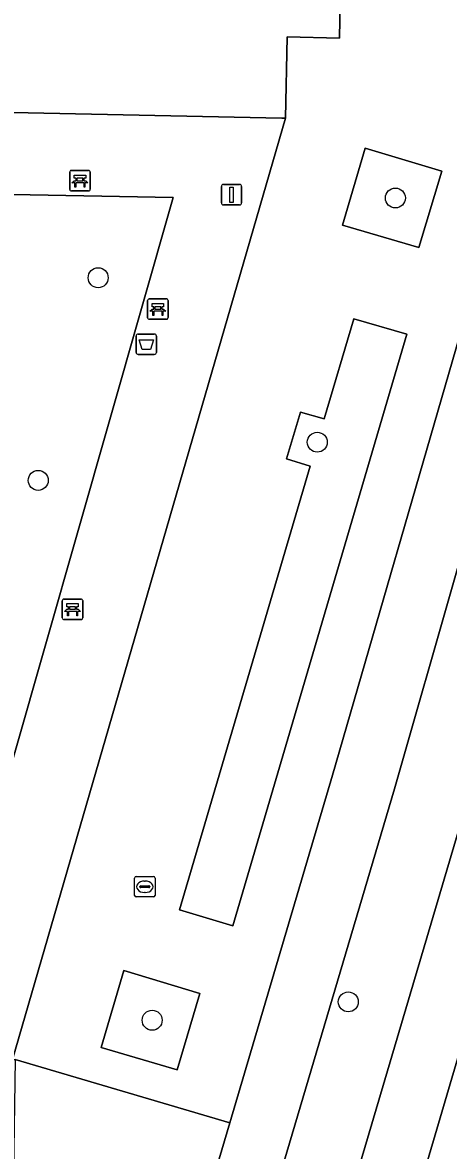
# Model space of a CAD drawing. Extents: x 159817 to 160765, y 380688 to 381638.
# Drawn here: x 160512.7 to 160533.6, y 381258.6 to 381313.8 of the extents above; entities that cross this region are included whole.
import ezdxf

# ---------------------------------------------------------------- set-up
doc = ezdxf.new("R2010")
doc.units = 0
for name, color, linetype in [('IMGEO_Afvalbak', 7, 'Continuous'), ('IMGEO_Bank', 7, 'Continuous'), ('IMGEO_Berm_groen', 7, 'Continuous'), ('IMGEO_Boom', 7, 'Continuous'), ('IMGEO_Fietspad_gesloten', 7, 'Continuous'), ('IMGEO_Groenvoorziening', 7, 'Continuous'), ('IMGEO_Haag', 7, 'Continuous'), ('IMGEO_Lichtmast', 7, 'Continuous'), ('IMGEO_Pand', 7, 'Continuous'), ('IMGEO_Rijbaan_regionaal_gesloten', 7, 'Continuous'), ('IMGEO_Rioolput', 7, 'Continuous'), ('IMGEO_Voetpad_open', 7, 'Continuous')]:
    doc.layers.add(name, color=color, linetype=linetype)

msp = doc.modelspace()

# ---------------------------------------------------------------- linework, layer by layer
at = {"layer": 'IMGEO_Afvalbak'}
for p, q in [((160518.301, 381297.686), (160518.301, 381298.486)), ((160518.301, 381298.486), (160518.301, 381297.686)), ((160518.401, 381298.586), (160519.191, 381298.586)), ((160519.191, 381298.586), (160518.401, 381298.586)), ((160519.291, 381298.486), (160519.291, 381297.686)), ((160519.291, 381297.686), (160519.291, 381298.486)), ((160519.191, 381297.586), (160518.401, 381297.586)), ((160518.401, 381297.586), (160519.191, 381297.586))]:
    msp.add_line(p, q, dxfattribs=at)
msp.add_lwpolyline([(160518.444, 381298.3), (160519.148, 381298.3), (160518.999, 381297.83), (160518.593, 381297.83), (160518.444, 381298.3)], dxfattribs=at)
for centre, start, end in [((160518.401, 381298.486), 90, 180), ((160518.401, 381298.486), 90, 180), ((160519.191, 381298.486), 0, 90), ((160519.191, 381298.486), 360, 90), ((160518.401, 381297.686), 180, 270), ((160518.401, 381297.686), 180, 270), ((160519.191, 381297.686), 270, 0), ((160519.191, 381297.686), 270, 0)]:
    msp.add_arc(centre, 0.1, start, end, dxfattribs=at)
at = {"layer": 'IMGEO_Bank'}
for p, q in [((160515.053, 381305.666), (160515.053, 381306.507)), ((160515.053, 381306.507), (160515.053, 381305.666)), ((160515.128, 381306.591), (160515.969, 381306.591)), ((160515.969, 381306.591), (160515.128, 381306.591)), ((160516.053, 381306.516), (160516.053, 381305.675)), ((160516.053, 381305.675), (160516.053, 381306.516)), ((160515.75, 381305.989), (160515.357, 381305.989)), ((160515.362, 381306.097), (160515.362, 381306.203)), ((160515.406, 381306.203), (160515.406, 381306.097)), ((160515.694, 381306.209), (160515.412, 381306.209)), ((160515.412, 381306.091), (160515.694, 381306.091)), ((160515.7, 381306.097), (160515.7, 381306.203)), ((160515.744, 381306.203), (160515.744, 381306.097)), ((160515.978, 381305.591), (160515.137, 381305.591)), ((160515.137, 381305.591), (160515.978, 381305.591)), ((160518.939, 381300.306), (160519.78, 381300.306)), ((160519.78, 381300.306), (160518.939, 381300.306)), ((160518.864, 381299.381), (160518.864, 381300.222)), ((160518.864, 381300.222), (160518.864, 381299.381)), ((160519.173, 381299.812), (160519.173, 381299.918)), ((160519.217, 381299.918), (160519.217, 381299.812)), ((160519.505, 381299.924), (160519.223, 381299.924)), ((160519.223, 381299.806), (160519.505, 381299.806)), ((160519.511, 381299.812), (160519.511, 381299.918)), ((160519.555, 381299.918), (160519.555, 381299.812)), ((160519.864, 381300.231), (160519.864, 381299.39)), ((160519.864, 381299.39), (160519.864, 381300.231)), ((160519.789, 381299.306), (160518.948, 381299.306)), ((160518.948, 381299.306), (160519.789, 381299.306)), ((160519.561, 381299.704), (160519.168, 381299.704)), ((160514.69, 381284.685), (160514.69, 381285.526)), ((160514.69, 381285.526), (160514.69, 381284.685)), ((160514.765, 381285.61), (160515.606, 381285.61)), ((160515.606, 381285.61), (160514.765, 381285.61)), ((160515.69, 381285.535), (160515.69, 381284.694)), ((160515.69, 381284.694), (160515.69, 381285.535)), ((160515.387, 381285.008), (160514.994, 381285.008)), ((160514.999, 381285.116), (160514.999, 381285.222)), ((160515.043, 381285.222), (160515.043, 381285.116)), ((160515.331, 381285.228), (160515.049, 381285.228)), ((160515.049, 381285.11), (160515.331, 381285.11)), ((160515.337, 381285.116), (160515.337, 381285.222)), ((160515.381, 381285.222), (160515.381, 381285.116)), ((160515.615, 381284.61), (160514.774, 381284.61)), ((160514.774, 381284.61), (160515.615, 381284.61))]:
    msp.add_line(p, q, dxfattribs=at)
for points in [[(160515.356, 381306.209), (160515.27, 381306.209), (160515.27, 381306.37), (160515.833, 381306.37), (160515.833, 381306.209), (160515.75, 381306.209)], [(160515.3, 381305.989), (160515.158, 381305.989), (160515.27, 381306.091), (160515.356, 381306.091)], [(160515.35, 381305.982), (160515.35, 381305.775), (160515.307, 381305.775), (160515.307, 381305.982)], [(160515.75, 381306.091), (160515.833, 381306.091), (160515.945, 381305.989), (160515.806, 381305.989)], [(160515.8, 381305.982), (160515.8, 381305.775), (160515.756, 381305.775), (160515.756, 381305.982)], [(160519.111, 381299.704), (160518.969, 381299.704), (160519.081, 381299.806), (160519.167, 381299.806)], [(160519.167, 381299.924), (160519.081, 381299.924), (160519.081, 381300.085), (160519.644, 381300.085), (160519.644, 381299.924), (160519.561, 381299.924)], [(160519.561, 381299.806), (160519.644, 381299.806), (160519.756, 381299.704), (160519.617, 381299.704)], [(160519.161, 381299.697), (160519.161, 381299.49), (160519.118, 381299.49), (160519.118, 381299.697)], [(160519.611, 381299.697), (160519.611, 381299.49), (160519.567, 381299.49), (160519.567, 381299.697)], [(160514.993, 381285.228), (160514.907, 381285.228), (160514.907, 381285.389), (160515.47, 381285.389), (160515.47, 381285.228), (160515.387, 381285.228)], [(160514.937, 381285.008), (160514.795, 381285.008), (160514.907, 381285.11), (160514.993, 381285.11)], [(160514.987, 381285.001), (160514.987, 381284.794), (160514.944, 381284.794), (160514.944, 381285.001)], [(160515.387, 381285.11), (160515.47, 381285.11), (160515.582, 381285.008), (160515.443, 381285.008)], [(160515.437, 381285.001), (160515.437, 381284.794), (160515.393, 381284.794), (160515.393, 381285.001)]]:
    msp.add_lwpolyline(points, dxfattribs=at)
for centre, radius, start, end in [((160515.131, 381306.513), 0.0779, 92.4484, 184.2845), ((160515.131, 381306.513), 0.0779, 92.4484, 184.2845), ((160515.975, 381306.513), 0.0779, 2.4484, 94.2845), ((160515.975, 381306.513), 0.0779, 2.4484, 94.2845), ((160515.3, 381305.982), 0.00671, 2.8957, 87.1043), ((160515.357, 381305.982), 0.00671, 92.8957, 177.1043), ((160515.355, 381306.202), 0.00671, 2.8957, 87.1043), ((160515.355, 381306.098), 0.00671, 272.8957, 357.1043), ((160515.412, 381306.202), 0.00671, 92.8957, 177.1043), ((160515.412, 381306.098), 0.00671, 182.8957, 267.1043), ((160515.694, 381306.202), 0.00671, 2.8957, 87.1043), ((160515.694, 381306.098), 0.00671, 272.8957, 357.1043), ((160515.751, 381306.202), 0.00671, 92.8957, 177.1043), ((160515.751, 381306.098), 0.00671, 182.8957, 267.1043), ((160515.749, 381305.982), 0.00671, 2.8957, 87.1043), ((160515.806, 381305.982), 0.00671, 92.8957, 177.1043), ((160515.131, 381305.669), 0.0779, 182.4484, 274.2845), ((160515.131, 381305.669), 0.0779, 182.4484, 274.2845), ((160515.975, 381305.669), 0.0779, 272.4484, 4.2845), ((160515.975, 381305.669), 0.0779, 272.4484, 4.2845), ((160518.942, 381300.228), 0.0779, 92.4484, 184.2845), ((160518.942, 381300.228), 0.0779, 92.4484, 184.2845), ((160519.786, 381300.228), 0.0779, 2.4484, 94.2845), ((160519.786, 381300.228), 0.0779, 2.4484, 94.2845), ((160519.166, 381299.917), 0.00671, 2.8957, 87.1043), ((160519.166, 381299.813), 0.00671, 272.8957, 357.1043), ((160519.223, 381299.917), 0.00671, 92.8957, 177.1043), ((160519.223, 381299.813), 0.00671, 182.8957, 267.1043), ((160519.505, 381299.917), 0.00671, 2.8957, 87.1043), ((160519.505, 381299.813), 0.00671, 272.8957, 357.1043), ((160519.562, 381299.917), 0.00671, 92.8957, 177.1043), ((160519.562, 381299.813), 0.00671, 182.8957, 267.1043), ((160518.942, 381299.384), 0.0779, 182.4484, 274.2845), ((160518.942, 381299.384), 0.0779, 182.4484, 274.2845), ((160519.111, 381299.697), 0.00671, 2.8957, 87.1043), ((160519.168, 381299.697), 0.00671, 92.8957, 177.1043), ((160519.56, 381299.697), 0.00671, 2.8957, 87.1043), ((160519.617, 381299.697), 0.00671, 92.8957, 177.1043), ((160519.786, 381299.384), 0.0779, 272.4484, 4.2845), ((160519.786, 381299.384), 0.0779, 272.4484, 4.2845), ((160514.768, 381285.532), 0.0779, 92.4484, 184.2845), ((160514.768, 381285.532), 0.0779, 92.4484, 184.2845), ((160515.612, 381285.532), 0.0779, 2.4484, 94.2845), ((160515.612, 381285.532), 0.0779, 2.4484, 94.2845), ((160514.937, 381285.001), 0.00671, 2.8957, 87.1043), ((160514.994, 381285.001), 0.00671, 92.8957, 177.1043), ((160514.992, 381285.221), 0.00671, 2.8957, 87.1043), ((160514.992, 381285.117), 0.00671, 272.8957, 357.1043), ((160515.049, 381285.221), 0.00671, 92.8957, 177.1043), ((160515.049, 381285.117), 0.00671, 182.8957, 267.1043), ((160515.331, 381285.221), 0.00671, 2.8957, 87.1043), ((160515.331, 381285.117), 0.00671, 272.8957, 357.1043), ((160515.388, 381285.221), 0.00671, 92.8957, 177.1043), ((160515.388, 381285.117), 0.00671, 182.8957, 267.1043), ((160515.386, 381285.001), 0.00671, 2.8957, 87.1043), ((160515.443, 381285.001), 0.00671, 92.8957, 177.1043), ((160514.768, 381284.688), 0.0779, 182.4484, 274.2845), ((160514.768, 381284.688), 0.0779, 182.4484, 274.2845), ((160515.612, 381284.688), 0.0779, 272.4484, 4.2845), ((160515.612, 381284.688), 0.0779, 272.4484, 4.2845)]:
    msp.add_arc(centre, radius, start, end, dxfattribs=at)
at = {"layer": 'IMGEO_Berm_groen'}
for points in [[(160493.697, 381137.696), (160495.869, 381145.045), (160500, 381159.024), (160505.316, 381177.021), (160511.125, 381196.73), (160516.922, 381216.342), (160526.897, 381250), (160528.594, 381255.728), (160534.393, 381275.382), (160539.811, 381294.152), (160545.897, 381314.788), (160551.381, 381333.543), (160555.147, 381346.252)], [(160550.217, 381342.326), (160536.904, 381297.216), (160530.941, 381276.33), (160523.143, 381250), (160504.355, 381186.559), (160500, 381171.788), (160492.421, 381146.083), (160490.171, 381138.451), (160457.589, 381027.726), (160455.791, 381022.103)]]:
    msp.add_lwpolyline(points, dxfattribs=at)
at = {"layer": 'IMGEO_Boom'}
for centre in [(160530.981, 381305.245), (160516.444, 381301.342), (160527.163, 381293.29), (160513.512, 381291.423), (160528.679, 381265.893), (160519.086, 381264.995)]:
    msp.add_circle(centre, 0.489, dxfattribs=at)
at = {"layer": 'IMGEO_Fietspad_gesloten'}
for points in [[(160553.057, 381352.663), (160549.41, 381350.864), (160547.841, 381345.046), (160534.113, 381298.458), (160527.9, 381276.994), (160522.877, 381259.975), (160519.933, 381250), (160519.715, 381249.262), (160501.455, 381187.47), (160500, 381182.537), (160489.508, 381146.96), (160492.421, 381146.083), (160500, 381171.788), (160504.355, 381186.559), (160523.143, 381250)], [(160523.143, 381250), (160530.941, 381276.33), (160536.904, 381297.216), (160550.217, 381342.326)]]:
    msp.add_lwpolyline(points, dxfattribs=at)
at = {"layer": 'IMGEO_Groenvoorziening'}
for points in [[(160533.26, 381306.562), (160529.508, 381307.676), (160528.388, 381303.915), (160532.133, 381302.816)], [(160520.119, 381305.275), (160500, 381305.644), (160489.002, 381267.491), (160500, 381267.286), (160509.218, 381267.114)], [(160531.534, 381298.587), (160528.942, 381299.336), (160527.503, 381294.438), (160526.342, 381294.761), (160525.662, 381292.471), (160526.817, 381292.117), (160520.424, 381270.393), (160523.033, 381269.612)], [(160521.409, 381266.307), (160517.697, 381267.422), (160516.594, 381263.667), (160520.31, 381262.559)]]:
    msp.add_lwpolyline(points, close=True, dxfattribs=at)
at = {"layer": 'IMGEO_Haag'}
msp.add_lwpolyline([(160531.534, 381298.587), (160528.942, 381299.336), (160527.503, 381294.438), (160526.342, 381294.761), (160525.662, 381292.471), (160526.817, 381292.117), (160520.424, 381270.393), (160523.033, 381269.612)], close=True, dxfattribs=at)
at = {"layer": 'IMGEO_Lichtmast'}
for p, q in [((160522.57, 381305.907), (160523.36, 381305.907)), ((160523.36, 381305.907), (160522.57, 381305.907)), ((160522.47, 381305.007), (160522.47, 381305.807)), ((160522.47, 381305.807), (160522.47, 381305.007)), ((160523.46, 381305.807), (160523.46, 381305.007)), ((160523.46, 381305.007), (160523.46, 381305.807)), ((160523.36, 381304.907), (160522.57, 381304.907)), ((160522.57, 381304.907), (160523.36, 381304.907))]:
    msp.add_line(p, q, dxfattribs=at)
msp.add_lwpolyline([(160522.89, 381305.782), (160523.04, 381305.782), (160523.04, 381305.032), (160522.89, 381305.032), (160522.89, 381305.782)], dxfattribs=at)
for centre, start, end in [((160522.57, 381305.807), 90, 180), ((160522.57, 381305.807), 90, 180), ((160523.36, 381305.807), 0, 90), ((160523.36, 381305.807), 360, 90), ((160522.57, 381305.007), 180, 270), ((160522.57, 381305.007), 180, 270), ((160523.36, 381305.007), 270, 0), ((160523.36, 381305.007), 270, 0)]:
    msp.add_arc(centre, 0.1, start, end, dxfattribs=at)
at = {"layer": 'IMGEO_Pand'}
msp.add_lwpolyline([(160475.988, 381310.175), (160490.721, 381309.871), (160500, 381309.679), (160510.68, 381309.458), (160525.423, 381309.154), (160525.612, 381309.15), (160525.694, 381313.129), (160528.243, 381313.076), (160528.354, 381318.474)], dxfattribs=at)
at = {"layer": 'IMGEO_Rijbaan_regionaal_gesloten'}
msp.add_lwpolyline([(160555.147, 381346.252), (160551.381, 381333.543), (160545.897, 381314.788), (160539.811, 381294.152), (160534.393, 381275.382), (160528.594, 381255.728), (160526.897, 381250), (160516.922, 381216.342), (160511.125, 381196.73), (160505.316, 381177.021), (160500, 381159.024), (160495.869, 381145.045), (160498.994, 381144.105), (160559.769, 381350.636), (160561.393, 381356.646)], dxfattribs=at)
msp.add_lwpolyline([(160557.917, 381332.651), (160562.989, 381349.916), (160564.749, 381355.905), (160561.393, 381356.646), (160559.769, 381350.636), (160498.994, 381144.105), (160502.119, 381143.165), (160533.676, 381250), (160541.073, 381275.043)], close=True, dxfattribs=at)
at = {"layer": 'IMGEO_Rioolput'}
for p, q in [((160518.226, 381271.103), (160518.226, 381271.955)), ((160518.301, 381272.029), (160519.153, 381272.029)), ((160518.714, 381271.809), (160518.739, 381271.809)), ((160519.227, 381271.955), (160519.227, 381271.103)), ((160519.153, 381271.029), (160518.301, 381271.029)), ((160518.485, 381271.523), (160518.485, 381271.535)), ((160518.923, 381271.486), (160518.525, 381271.486)), ((160518.528, 381271.572), (160518.926, 381271.572)), ((160518.737, 381271.249), (160518.712, 381271.249)), ((160518.969, 381271.535), (160518.969, 381271.523))]:
    msp.add_line(p, q, dxfattribs=at)
for points in [[(160518.226, 381271.103), (160518.226, 381271.955)], [(160518.301, 381272.029), (160519.153, 381272.029)], [(160519.227, 381271.955), (160519.227, 381271.103)], [(160519.153, 381271.029), (160518.301, 381271.029)]]:
    msp.add_lwpolyline(points, dxfattribs=at)
for centre, radius, start, end in [((160518.303, 381271.953), 0.0765, 91.552, 178.448), ((160518.303, 381271.953), 0.0765, 91.552, 178.448), ((160519.151, 381271.953), 0.0765, 1.552, 88.448), ((160519.151, 381271.953), 0.0765, 1.552, 88.448), ((160518.303, 381271.105), 0.0765, 181.552, 268.448), ((160518.303, 381271.105), 0.0765, 181.552, 268.448), ((160518.525, 381271.532), 0.0403, 85.8775, 175.7526), ((160518.522, 381271.522), 0.0366, 178.938, 274.7102), ((160518.926, 381271.529), 0.043, 264.8664, 352.4533), ((160518.93, 381271.534), 0.0386, 1.7309, 96.639), ((160519.151, 381271.105), 0.0765, 271.552, 358.448), ((160519.151, 381271.105), 0.0765, 271.552, 358.448)]:
    msp.add_arc(centre, radius, start, end, dxfattribs=at)
for centre, major_axis, ratio, start_param, end_param in [((160518.713, 381271.529), (-0.387, 0.002), 0.722429, 4.712389, 7.853982), ((160518.738, 381271.529), (-0.39, 0.002), 0.717154, 1.570796, 4.712389)]:
    msp.add_ellipse(centre, major_axis=major_axis, ratio=ratio, start_param=start_param, end_param=end_param, dxfattribs=at)
at = {"layer": 'IMGEO_Voetpad_open'}
msp.add_lwpolyline([(160528.354, 381318.474), (160528.243, 381313.076), (160525.694, 381313.129), (160525.612, 381309.15), (160512.258, 381263.072), (160512.39, 381263.07), (160522.877, 381259.975), (160527.9, 381276.994), (160534.113, 381298.458), (160547.841, 381345.046)], dxfattribs=at)
for points in [[(160525.612, 381309.15), (160525.423, 381309.154), (160510.68, 381309.458), (160510.638, 381306.86), (160500, 381307.058), (160490.678, 381307.231), (160490.721, 381309.871), (160475.988, 381310.175), (160475.994, 381310.474), (160474.481, 381309.426), (160475.055, 381309.257), (160472.049, 381299.054), (160474.287, 381298.407), (160469.866, 381283.045), (160467.531, 381283.72), (160466.05, 381278.695), (160461.785, 381279.952), (160461.03, 381277.392), (160460.732, 381274.073), (160460.37, 381268.135), (160460.254, 381263.945), (160500, 381263.278), (160512.258, 381263.072)], [(160533.26, 381306.562), (160532.133, 381302.816), (160528.388, 381303.915), (160529.508, 381307.676)], [(160476.423, 381300.153), (160478.087, 381305.892), (160489.178, 381305.699), (160494.175, 381305.598), (160494.378, 381305.749), (160495.007, 381305.733), (160500, 381305.644), (160520.119, 381305.275), (160509.218, 381267.114), (160500, 381267.286), (160489.002, 381267.491), (160483.974, 381267.557), (160483.356, 381267.575), (160483.218, 381267.737), (160478.242, 381267.82), (160467.154, 381268.016), (160469.897, 381277.565)], [(160531.534, 381298.587), (160523.033, 381269.612), (160520.424, 381270.393), (160526.817, 381292.117), (160525.662, 381292.471), (160526.342, 381294.761), (160527.503, 381294.438), (160528.942, 381299.336)], [(160521.409, 381266.307), (160520.31, 381262.559), (160516.594, 381263.667), (160517.697, 381267.422)], [(160522.877, 381259.975), (160512.39, 381263.07), (160512.297, 381257.568), (160509.614, 381257.613), (160509.549, 381253.719), (160509.395, 381253.722), (160496.248, 381207.559), (160496.438, 381207.555), (160496.32, 381202.106), (160493.619, 381202.165), (160493.535, 381198.272), (160478.424, 381145.229), (160481.686, 381144.256), (160485.186, 381143.222), (160486.511, 381147.861), (160484.517, 381148.46), (160495.868, 381186.92), (160498.43, 381186.174), (160487.122, 381147.678), (160489.508, 381146.96), (160500, 381182.537), (160501.455, 381187.47), (160519.715, 381249.262), (160519.933, 381250)]]:
    msp.add_lwpolyline(points, close=True, dxfattribs=at)

doc.saveas('drawing.dxf')
